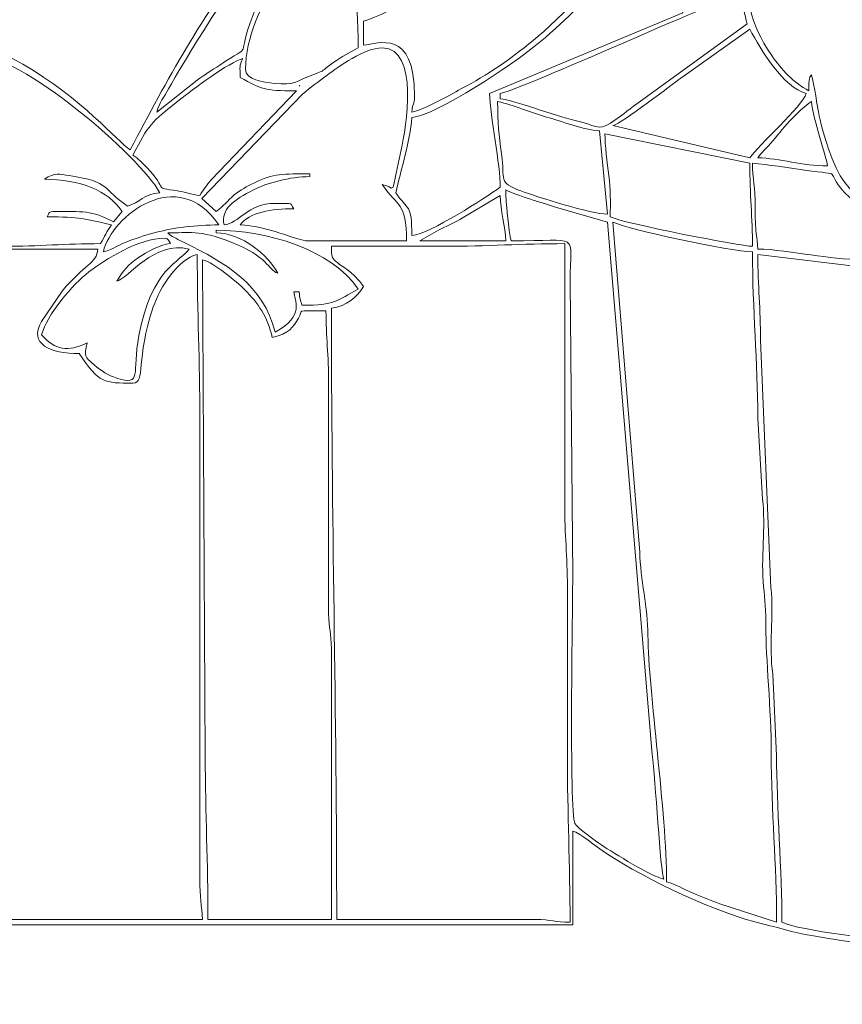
# Model space of a CAD drawing. Header units: millimetres. Extents: x -811 to 1340, y -192 to 870.
# Tile 589 of 656: x 681 to 692, y 279 to 293. Entities that reach past the tile are written whole.
import ezdxf

# ---------------------------------------------------------------- set-up
doc = ezdxf.new("R2010")
doc.units = ezdxf.units.MM
doc.header["$MEASUREMENT"] = 0
doc.layers.add('layer 1', color=7, linetype='Continuous')

msp = doc.modelspace()

# ---------------------------------------------------------------- linework, layer by layer
at = {"layer": 'layer 1', "color": 250, "lineweight": 9}
msp.add_open_spline([(728.8618, 280.1878), (728.8618, 280.1878), (728.8618, 265.0378), (728.8618, 265.0378), (728.8618, 265.0378), (728.8618, 265.0378), (708.8618, 265.0378), (708.8618, 265.0378), (708.8618, 265.0378), (708.8618, 265.0378), (708.8618, 268.0378), (708.8618, 268.0378), (708.8618, 268.0378), (708.8618, 268.0378), (688.8618, 268.0378), (688.8618, 268.0378), (688.8618, 268.0378), (688.8618, 268.0378), (688.8618, 265.0378), (688.8618, 265.0378), (688.8618, 265.0378), (688.8618, 265.0378), (668.8618, 265.0378), (668.8618, 265.0378), (668.8618, 265.0378), (668.8618, 265.0378), (668.8618, 280.1878), (668.8618, 280.1878), (668.8618, 280.1878), (668.8618, 280.1878), (671.8618, 280.1878), (671.8618, 280.1878), (671.8618, 280.1878), (671.8618, 280.1878), (671.8618, 299.8878), (671.8618, 299.8878), (671.8618, 299.8878), (671.8618, 299.8878), (668.8618, 299.8878), (668.8618, 299.8878), (668.8618, 299.8878), (668.8618, 299.8878), (668.8618, 315.0378), (668.8618, 315.0378), (668.8618, 315.0378), (668.8618, 315.0378), (688.8617, 315.0378), (688.8617, 315.0378), (688.8617, 315.0378), (688.8617, 309.5159), (693.3399, 305.0378), (698.8617, 305.0378), (698.8617, 305.0378), (704.3835, 305.0378), (708.8617, 309.5159), (708.8617, 315.0378), (708.8617, 315.0378), (708.8617, 315.0378), (728.8618, 315.0378), (728.8618, 315.0378), (728.8618, 315.0378), (728.8618, 315.0378), (728.8618, 299.8878), (728.8618, 299.8878), (728.8618, 299.8878), (728.8618, 299.8878), (725.8618, 299.8878), (725.8618, 299.8878), (725.8618, 299.8878), (725.8618, 299.8878), (725.8618, 280.1878), (725.8618, 280.1878), (725.8618, 280.1878), (725.8618, 280.1878), (728.8618, 280.1878), (728.8618, 280.1878)], degree=3, knots=[0, 0, 0, 0, 0.05, 0.05, 0.05, 0.05, 0.1, 0.1, 0.1, 0.1, 0.15, 0.15, 0.15, 0.15, 0.2, 0.2, 0.2, 0.2, 0.25, 0.25, 0.25, 0.25, 0.3, 0.3, 0.3, 0.3, 0.35, 0.35, 0.35, 0.35, 0.4, 0.4, 0.4, 0.4, 0.45, 0.45, 0.45, 0.45, 0.5, 0.5, 0.5, 0.5, 0.55, 0.55, 0.55, 0.55, 0.6, 0.6, 0.6, 0.6, 0.65, 0.65, 0.65, 0.65, 0.7, 0.7, 0.7, 0.7, 0.75, 0.75, 0.75, 0.75, 0.8, 0.8, 0.8, 0.8, 0.85, 0.85, 0.85, 0.85, 0.9, 0.9, 0.9, 0.9, 1, 1, 1, 1], dxfattribs=at)
at = {"layer": 'layer 1', "color": 114, "lineweight": 9}
for points, knots in [([(692.5488, 300.0252), (692.2773, 300.0252), (692.071, 300.043), (691.862, 299.9626), (691.862, 299.9626), (691.6519, 299.8817), (691.5203, 299.7325), (691.6495, 299.4631), (691.6495, 299.4631), (691.1249, 299.4631), (690.5998, 299.4657), (690.0753, 299.4627), (690.0753, 299.4627), (689.117, 299.4572), (689.2514, 299.7672), (689.2514, 298.7887), (689.2514, 298.7887), (688.873, 298.8768), (689.0976, 298.9011), (688.502, 298.9011), (688.502, 298.9011), (688.0409, 299.5896), (687.3746, 299.6129), (686.7034, 299.1634), (686.7034, 299.1634), (686.6578, 299.2029), (686.6897, 299.1823), (686.6161, 299.226), (686.6161, 299.226), (685.9288, 299.6342), (684.9417, 299.6617), (684.4614, 298.8197), (684.4614, 298.8197), (684.2931, 298.5246), (684.4775, 298.6084), (684.1736, 298.5834), (684.1736, 298.5834), (683.4458, 298.5235), (683.0063, 298.2119), (682.8438, 297.5146), (682.8438, 297.5146), (682.9569, 297.439), (683.1754, 297.2464), (683.2935, 297.2149), (683.2935, 297.2149), (683.2484, 297.0212), (683.1618, 297.0267), (683.0819, 296.827), (683.0819, 296.827), (683.0099, 296.6475), (683.0312, 296.5072), (683.0312, 296.2781), (683.0312, 296.2781), (683.4243, 296.1866), (684.9104, 295.5367), (685.242, 295.0415), (685.242, 295.0415), (685.0578, 294.9924), (685.1734, 294.962), (684.8688, 294.9651), (684.8688, 294.9651), (684.5703, 294.9681), (683.5072, 294.8399), (683.2629, 294.7723), (683.2629, 294.7723), (682.9999, 294.6997), (682.3567, 294.5649), (682.3567, 294.2547), (682.3567, 294.2547), (682.3567, 294.0525), (682.4832, 293.9204), (682.6565, 293.88), (682.6565, 293.88), (682.6565, 293.4232), (682.6885, 293.2546), (682.9937, 293.0931), (682.9937, 293.0931), (683.2567, 293.2692), (684.3394, 294.2212), (684.605, 294.2922), (684.605, 294.2922), (684.509, 294.1488), (684.3723, 294.0607), (684.2622, 293.923), (684.2622, 293.923), (684.145, 293.7767), (684.0417, 293.6561), (683.9253, 293.5104), (683.9253, 293.5104), (683.1988, 292.6007), (682.7361, 291.7327), (682.2068, 290.7324), (682.2068, 290.7324), (682.0268, 290.853), (681.5388, 291.445), (680.7066, 291.93), (680.7066, 291.93), (680.1865, 292.2331), (679.3966, 292.3453), (679.3966, 291.5193), (679.3966, 291.5193), (679.3966, 291.2299), (679.3978, 290.7017), (679.5089, 290.4701), (679.5089, 290.4701), (679.1552, 290.2333), (678.8585, 289.9235), (678.9843, 289.3835), (678.9843, 289.3835), (678.9843, 289.3835), (677.2982, 289.3835), (677.2982, 289.3835), (677.2982, 289.3835), (677.2982, 289.3835), (677.2607, 279.9033), (677.2607, 279.9033), (677.2607, 279.9033), (677.2607, 279.9033), (688.3895, 279.9033), (688.3895, 279.9033), (688.3895, 279.9033), (688.3895, 279.9033), (688.3895, 281.2148), (688.3895, 281.2148), (688.3895, 281.2148), (688.4981, 281.1858), (688.7019, 281.0031), (688.8611, 280.8995), (688.8611, 280.8995), (689.4325, 280.5277), (690.3973, 280.0667), (691.0596, 279.9129), (691.0596, 279.9129), (691.3057, 279.8557), (691.4781, 279.7936), (691.7241, 279.753), (691.7241, 279.753), (693.0986, 279.5262), (692.9463, 279.6122), (694.1601, 279.641), (694.1601, 279.641), (694.1601, 279.641), (695.1255, 279.7997), (695.1255, 279.7997), (695.1255, 279.7997), (695.2171, 279.8213), (695.3004, 279.8588), (695.4131, 279.8868), (695.4131, 279.8868), (696.3381, 280.1166), (697.1979, 280.5772), (697.9821, 281.1024), (697.9821, 281.1024), (697.9821, 281.2906), (697.9863, 281.2967), (698.0196, 281.4396), (698.0196, 281.4396), (698.0196, 281.4396), (699.7807, 281.4396), (699.7807, 281.4396), (699.7807, 281.4396), (699.7807, 281.4396), (700.2361, 283.0826), (700.2361, 283.0826), (700.2361, 283.0826), (700.348, 283.3263), (700.6436, 283.4847), (700.3056, 284.1004), (700.3056, 284.1004), (700.3056, 284.1004), (699.6664, 285.2223), (699.6664, 285.2223), (699.6664, 285.2223), (699.4028, 285.6818), (699.481, 285.4821), (699.4809, 286.1984), (699.4809, 286.1984), (699.4809, 286.6375), (699.5187, 286.9339), (699.5184, 287.36), (699.5184, 287.36), (699.5175, 288.9571), (699.5559, 290.4392), (699.5559, 292.0439), (699.5559, 292.0439), (699.5559, 293.5787), (699.6308, 295.1167), (699.6308, 296.6528), (699.6308, 296.6528), (699.6308, 297.0067), (699.6046, 297.4721), (699.6328, 297.8124), (699.6328, 297.8124), (699.6482, 297.9985), (699.6666, 298.1383), (699.6696, 298.3777), (699.6696, 298.3777), (699.6752, 298.8133), (699.7427, 298.6737), (698.9713, 298.8411), (698.9713, 298.8411), (698.7139, 298.897), (697.5875, 299.0635), (697.4575, 299.1259), (697.4575, 299.1259), (697.5306, 299.2256), (697.521, 299.1726), (697.6019, 299.2813), (697.6019, 299.2813), (697.9466, 299.7444), (697.2393, 299.8922), (697.1106, 299.9406), (697.1106, 299.9406), (697.1106, 299.9406), (697.0342, 299.9766), (697.0342, 299.9766), (697.0342, 299.9766), (696.9941, 300.0059), (696.9284, 300.1353), (696.7751, 300.2796), (696.7751, 300.2796), (696.3392, 300.6902), (695.6706, 300.2198), (695.3497, 299.9223), (695.3497, 299.9223), (695.3497, 299.9223), (694.9764, 299.546), (694.9764, 299.546), (694.9764, 299.546), (694.7411, 299.2975), (694.8049, 299.4257), (694.4224, 299.4257), (694.4224, 299.4257), (694.3536, 299.6833), (693.7256, 300.4748), (693.1858, 300.4748), (693.1858, 300.4748), (692.9188, 300.4748), (692.6028, 300.2274), (692.5488, 300.0252)], [0, 0, 0, 0, 0.0163934, 0.0163934, 0.0163934, 0.0163934, 0.0327869, 0.0327869, 0.0327869, 0.0327869, 0.0491803, 0.0491803, 0.0491803, 0.0491803, 0.0655738, 0.0655738, 0.0655738, 0.0655738, 0.0819672, 0.0819672, 0.0819672, 0.0819672, 0.0983607, 0.0983607, 0.0983607, 0.0983607, 0.1147541, 0.1147541, 0.1147541, 0.1147541, 0.1311475, 0.1311475, 0.1311475, 0.1311475, 0.147541, 0.147541, 0.147541, 0.147541, 0.1639344, 0.1639344, 0.1639344, 0.1639344, 0.1803279, 0.1803279, 0.1803279, 0.1803279, 0.1967213, 0.1967213, 0.1967213, 0.1967213, 0.2131148, 0.2131148, 0.2131148, 0.2131148, 0.2295082, 0.2295082, 0.2295082, 0.2295082, 0.2459016, 0.2459016, 0.2459016, 0.2459016, 0.2622951, 0.2622951, 0.2622951, 0.2622951, 0.2786885, 0.2786885, 0.2786885, 0.2786885, 0.295082, 0.295082, 0.295082, 0.295082, 0.3114754, 0.3114754, 0.3114754, 0.3114754, 0.3278689, 0.3278689, 0.3278689, 0.3278689, 0.3442623, 0.3442623, 0.3442623, 0.3442623, 0.3606557, 0.3606557, 0.3606557, 0.3606557, 0.3770492, 0.3770492, 0.3770492, 0.3770492, 0.3934426, 0.3934426, 0.3934426, 0.3934426, 0.4098361, 0.4098361, 0.4098361, 0.4098361, 0.4262295, 0.4262295, 0.4262295, 0.4262295, 0.442623, 0.442623, 0.442623, 0.442623, 0.4590164, 0.4590164, 0.4590164, 0.4590164, 0.4754098, 0.4754098, 0.4754098, 0.4754098, 0.4918033, 0.4918033, 0.4918033, 0.4918033, 0.5081967, 0.5081967, 0.5081967, 0.5081967, 0.5245902, 0.5245902, 0.5245902, 0.5245902, 0.5409836, 0.5409836, 0.5409836, 0.5409836, 0.557377, 0.557377, 0.557377, 0.557377, 0.5737705, 0.5737705, 0.5737705, 0.5737705, 0.5901639, 0.5901639, 0.5901639, 0.5901639, 0.6065574, 0.6065574, 0.6065574, 0.6065574, 0.6229508, 0.6229508, 0.6229508, 0.6229508, 0.6393443, 0.6393443, 0.6393443, 0.6393443, 0.6557377, 0.6557377, 0.6557377, 0.6557377, 0.6721311, 0.6721311, 0.6721311, 0.6721311, 0.6885246, 0.6885246, 0.6885246, 0.6885246, 0.704918, 0.704918, 0.704918, 0.704918, 0.7213115, 0.7213115, 0.7213115, 0.7213115, 0.7377049, 0.7377049, 0.7377049, 0.7377049, 0.7540984, 0.7540984, 0.7540984, 0.7540984, 0.7704918, 0.7704918, 0.7704918, 0.7704918, 0.7868852, 0.7868852, 0.7868852, 0.7868852, 0.8032787, 0.8032787, 0.8032787, 0.8032787, 0.8196721, 0.8196721, 0.8196721, 0.8196721, 0.8360656, 0.8360656, 0.8360656, 0.8360656, 0.852459, 0.852459, 0.852459, 0.852459, 0.8688525, 0.8688525, 0.8688525, 0.8688525, 0.8852459, 0.8852459, 0.8852459, 0.8852459, 0.9016393, 0.9016393, 0.9016393, 0.9016393, 0.9180328, 0.9180328, 0.9180328, 0.9180328, 0.9344262, 0.9344262, 0.9344262, 0.9344262, 0.9508197, 0.9508197, 0.9508197, 0.9508197, 0.9672131, 0.9672131, 0.9672131, 0.9672131, 1, 1, 1, 1]), ([(686.1413, 291.257), (686.1541, 291.411), (686.1787, 291.3407), (686.1787, 291.4818), (686.1787, 291.4818), (686.1787, 292.4398), (685.6748, 292.2111), (685.4668, 292.1938), (685.4668, 292.1938), (685.4668, 292.1938), (685.4668, 292.531), (685.4668, 292.531), (685.4668, 292.531), (685.8295, 292.6155), (686.6382, 293.175), (686.94, 293.4185), (686.94, 293.4185), (687.2379, 293.6589), (687.9413, 294.3084), (687.9774, 294.7418), (687.9774, 294.7418), (688.2239, 294.6114), (689.0266, 293.8175), (689.0266, 293.7676), (689.0266, 293.7676), (689.0266, 293.3434), (688.171, 292.5336), (687.8361, 292.2601), (687.8361, 292.2601), (687.4864, 291.9744), (687.2213, 291.7917), (686.8282, 291.5818), (686.8282, 291.5818), (686.6491, 291.4861), (686.3335, 291.3017), (686.1413, 291.257)], [0, 0, 0, 0, 0.1, 0.1, 0.1, 0.1, 0.2, 0.2, 0.2, 0.2, 0.3, 0.3, 0.3, 0.3, 0.4, 0.4, 0.4, 0.4, 0.5, 0.5, 0.5, 0.5, 0.6, 0.6, 0.6, 0.6, 0.7, 0.7, 0.7, 0.7, 0.8, 0.8, 0.8, 0.8, 1, 1, 1, 1]), ([(685.0546, 293.5427), (685.091, 293.6989), (685.318, 294.4495), (685.5043, 294.517), (685.5043, 294.517), (685.5572, 294.3888), (685.4295, 294.2732), (685.3973, 293.9495), (685.3973, 293.9495), (685.3007, 292.9772), (685.3919, 292.9818), (685.3919, 292.1563), (685.3919, 292.1563), (685.2531, 292.0829), (685.1738, 292.0417), (685.0394, 291.9467), (685.0394, 291.9467), (684.8509, 291.8134), (684.9638, 291.8587), (684.7564, 291.78), (684.7564, 291.78), (684.5115, 291.687), (684.5054, 291.6289), (684.2243, 291.6606), (684.2243, 291.6606), (684.0647, 291.6786), (683.8181, 291.7048), (683.8181, 291.8565), (683.8181, 291.8565), (683.8181, 292.7189), (684.6989, 293.7922), (685.2187, 294.4653), (685.2187, 294.4653), (685.2954, 294.5646), (685.2736, 294.5603), (685.3919, 294.5919), (685.3919, 294.5919), (685.3801, 294.4501), (684.9954, 293.8529), (685.0257, 293.624), (685.0257, 293.624), (685.037, 293.5384), (685.025, 293.5895), (685.0546, 293.5427)], [0, 0, 0, 0, 0.0833333, 0.0833333, 0.0833333, 0.0833333, 0.1666667, 0.1666667, 0.1666667, 0.1666667, 0.25, 0.25, 0.25, 0.25, 0.3333333, 0.3333333, 0.3333333, 0.3333333, 0.4166667, 0.4166667, 0.4166667, 0.4166667, 0.5, 0.5, 0.5, 0.5, 0.5833333, 0.5833333, 0.5833333, 0.5833333, 0.6666667, 0.6666667, 0.6666667, 0.6666667, 0.75, 0.75, 0.75, 0.75, 0.8333333, 0.8333333, 0.8333333, 0.8333333, 1, 1, 1, 1]), ([(687.228, 291.5193), (687.2349, 291.2077), (687.3778, 290.5177), (687.3778, 290.2078), (687.3778, 290.2078), (687.1659, 290.0659), (686.4001, 289.5549), (686.1413, 289.5333), (686.1413, 289.5333), (686.1413, 289.9861), (686.0869, 289.8784), (685.9165, 290.1329), (685.9165, 290.1329), (685.988, 290.4398), (686.1127, 290.8389), (686.1413, 291.1821), (686.1413, 291.1821), (686.4893, 291.211), (687.5626, 291.9367), (687.8705, 292.1882), (687.8705, 292.1882), (688.2388, 292.4889), (688.5967, 292.8254), (688.8602, 293.222), (688.8602, 293.222), (689.0429, 293.497), (688.993, 293.4665), (689.1015, 293.6926), (689.1015, 293.6926), (689.1931, 293.6313), (689.4477, 293.3071), (689.5394, 293.1937), (689.5394, 293.1937), (689.6459, 293.0621), (689.8857, 292.794), (689.9258, 292.6434), (689.9258, 292.6434), (689.9258, 292.6434), (687.228, 291.5193), (687.228, 291.5193)], [0, 0, 0, 0, 0.0909091, 0.0909091, 0.0909091, 0.0909091, 0.1818182, 0.1818182, 0.1818182, 0.1818182, 0.2727273, 0.2727273, 0.2727273, 0.2727273, 0.3636364, 0.3636364, 0.3636364, 0.3636364, 0.4545455, 0.4545455, 0.4545455, 0.4545455, 0.5454545, 0.5454545, 0.5454545, 0.5454545, 0.6363636, 0.6363636, 0.6363636, 0.6363636, 0.7272727, 0.7272727, 0.7272727, 0.7272727, 0.8181818, 0.8181818, 0.8181818, 0.8181818, 1, 1, 1, 1]), ([(682.5816, 291.257), (682.615, 291.4007), (682.6749, 291.4615), (682.743, 291.5827), (682.743, 291.5827), (682.9192, 291.8964), (683.746, 293.285), (683.9724, 293.3884), (683.9724, 293.3884), (684.0405, 293.4195), (684.2997, 293.4865), (684.3802, 293.5053), (684.3802, 293.5053), (684.1864, 293.139), (684.0333, 292.9338), (683.8822, 292.5044), (683.8822, 292.5044), (683.69, 291.9586), (683.9385, 292.2388), (683.4581, 291.9167), (683.4581, 291.9167), (683.3421, 291.8389), (683.2475, 291.7799), (683.1437, 291.7065), (683.1437, 291.7065), (683.1437, 291.7065), (682.5816, 291.257), (682.5816, 291.257)], [0, 0, 0, 0, 0.125, 0.125, 0.125, 0.125, 0.25, 0.25, 0.25, 0.25, 0.375, 0.375, 0.375, 0.375, 0.5, 0.5, 0.5, 0.5, 0.625, 0.625, 0.625, 0.625, 0.75, 0.75, 0.75, 0.75, 1, 1, 1, 1]), ([(693.4481, 293.0931), (693.4481, 293.0931), (693.4481, 292.8682), (693.4481, 292.8682), (693.4481, 292.8682), (693.1326, 292.8682), (692.6353, 292.9762), (692.4739, 292.7559), (692.4739, 292.7559), (692.5699, 292.7639), (693.1636, 292.9091), (693.4048, 292.7875), (693.4048, 292.7875), (693.5106, 292.7341), (693.4893, 292.7135), (693.5231, 292.5685), (693.5231, 292.5685), (693.374, 292.5287), (692.959, 292.1903), (692.8861, 292.0813), (692.8861, 292.0813), (693.0639, 292.1288), (693.3595, 292.4246), (693.5605, 292.531), (693.5605, 292.531), (693.5605, 292.531), (693.628, 292.4486), (693.628, 292.4486), (693.628, 292.4486), (693.5887, 292.3268), (693.6389, 292.4322), (693.5147, 292.3146), (693.5147, 292.3146), (693.4437, 292.2473), (693.4318, 292.2398), (693.3839, 292.1456), (693.3839, 292.1456), (693.3161, 292.0126), (693.2961, 291.8581), (693.2607, 291.7066), (693.2607, 291.7066), (693.2607, 291.7066), (693.3357, 291.7066), (693.3357, 291.7066), (693.3357, 291.7066), (693.3452, 292.1321), (693.5193, 292.1516), (693.673, 292.3811), (693.673, 292.3811), (693.799, 292.2967), (693.7732, 292.2478), (693.9727, 292.2312), (693.9727, 292.2312), (693.9454, 291.9038), (693.604, 291.1957), (693.4556, 290.9497), (693.4556, 290.9497), (693.4556, 290.9497), (693.0899, 290.4162), (693.0899, 290.4162), (693.0899, 290.4162), (692.6462, 289.8412), (692.2281, 289.9448), (691.9625, 290.7456), (691.9625, 290.7456), (691.7708, 291.3234), (691.8302, 291.3278), (691.7244, 291.7816), (691.7244, 291.7816), (691.6962, 291.737), (691.7077, 291.7823), (691.6934, 291.7002), (691.6934, 291.7002), (691.6843, 291.6475), (691.687, 291.6098), (691.687, 291.5568), (691.687, 291.5568), (691.4773, 291.6677), (691.3024, 291.853), (691.169, 292.0505), (691.169, 292.0505), (690.5306, 292.9962), (690.8826, 293.5427), (692.0617, 293.5427), (692.0617, 293.5427), (692.0617, 293.5427), (693.3782, 293.3948), (693.3782, 293.3948), (693.3782, 293.3948), (693.6662, 293.3456), (693.4481, 293.3155), (693.4481, 293.0931)], [0, 0, 0, 0, 0.0416667, 0.0416667, 0.0416667, 0.0416667, 0.0833333, 0.0833333, 0.0833333, 0.0833333, 0.125, 0.125, 0.125, 0.125, 0.1666667, 0.1666667, 0.1666667, 0.1666667, 0.2083333, 0.2083333, 0.2083333, 0.2083333, 0.25, 0.25, 0.25, 0.25, 0.2916667, 0.2916667, 0.2916667, 0.2916667, 0.3333333, 0.3333333, 0.3333333, 0.3333333, 0.375, 0.375, 0.375, 0.375, 0.4166667, 0.4166667, 0.4166667, 0.4166667, 0.4583333, 0.4583333, 0.4583333, 0.4583333, 0.5, 0.5, 0.5, 0.5, 0.5416667, 0.5416667, 0.5416667, 0.5416667, 0.5833333, 0.5833333, 0.5833333, 0.5833333, 0.625, 0.625, 0.625, 0.625, 0.6666667, 0.6666667, 0.6666667, 0.6666667, 0.7083333, 0.7083333, 0.7083333, 0.7083333, 0.75, 0.75, 0.75, 0.75, 0.7916667, 0.7916667, 0.7916667, 0.7916667, 0.8333333, 0.8333333, 0.8333333, 0.8333333, 0.875, 0.875, 0.875, 0.875, 0.9166667, 0.9166667, 0.9166667, 0.9166667, 1, 1, 1, 1]), ([(687.3778, 291.4444), (687.3778, 291.4444), (687.3778, 291.5193), (687.3778, 291.5193), (687.3778, 291.5193), (687.7575, 291.6077), (690.3826, 292.8201), (690.7502, 292.9057), (690.7502, 292.9057), (690.7533, 292.7659), (690.7971, 292.614), (690.8252, 292.4935), (690.8252, 292.4935), (690.8252, 292.4935), (689.2835, 291.3748), (689.2835, 291.3748), (689.2835, 291.3748), (689.1595, 291.2817), (689.0438, 291.1864), (688.9152, 291.1029), (688.9152, 291.1029), (688.7436, 290.9916), (688.7045, 291.0781), (688.4237, 291.1413), (688.4237, 291.1413), (688.1289, 291.2076), (687.564, 291.4289), (687.3778, 291.4444)], [0, 0, 0, 0, 0.125, 0.125, 0.125, 0.125, 0.25, 0.25, 0.25, 0.25, 0.375, 0.375, 0.375, 0.375, 0.5, 0.5, 0.5, 0.5, 0.625, 0.625, 0.625, 0.625, 0.75, 0.75, 0.75, 0.75, 1, 1, 1, 1]), ([(690.8626, 290.62), (690.8626, 290.62), (688.9516, 291.0696), (688.9516, 291.0696), (688.9516, 291.0696), (689.0766, 291.103), (689.782, 291.6468), (689.8987, 291.7338), (689.8987, 291.7338), (689.8987, 291.7338), (690.8626, 292.4186), (690.8626, 292.4186), (690.8626, 292.4186), (691.0166, 292.1275), (691.3347, 291.6033), (691.6495, 291.5193), (691.6495, 291.5193), (691.6028, 291.3442), (690.977, 290.7907), (690.8626, 290.62)], [0, 0, 0, 0, 0.1666667, 0.1666667, 0.1666667, 0.1666667, 0.3333333, 0.3333333, 0.3333333, 0.3333333, 0.5, 0.5, 0.5, 0.5, 0.6666667, 0.6666667, 0.6666667, 0.6666667, 1, 1, 1, 1]), ([(679.4715, 291.1071), (679.4715, 291.5342), (679.4087, 292.0813), (679.9961, 292.0813), (679.9961, 292.0813), (680.6856, 292.0813), (682.3583, 290.6257), (682.619, 290.1329), (682.619, 290.1329), (682.4014, 290.1147), (682.3397, 289.991), (682.1694, 289.9455), (682.1694, 289.9455), (681.8101, 290.1861), (681.9511, 290.2824), (681.3556, 290.3711), (681.3556, 290.3711), (681.2177, 290.3917), (681.1581, 290.4246), (681.0078, 290.3202), (681.0078, 290.3202), (681.5053, 290.3202), (681.8979, 290.1641), (682.0944, 289.8706), (682.0944, 289.8706), (682.0944, 289.8706), (681.9756, 289.7265), (681.9756, 289.7265), (681.9756, 289.7265), (681.6631, 289.8877), (681.5344, 289.8706), (681.1577, 289.8706), (681.1577, 289.8706), (681.0522, 289.8706), (681.0883, 289.8544), (681.0452, 289.7957), (681.0452, 289.7957), (681.4985, 289.7957), (681.5935, 289.765), (681.9446, 289.6832), (681.9446, 289.6832), (681.8788, 289.5851), (681.8512, 289.5279), (681.7947, 289.4209), (681.7947, 289.4209), (681.2944, 289.4209), (680.932, 289.3834), (680.4457, 289.3835), (680.4457, 289.3835), (679.9836, 289.3835), (679.5214, 289.3835), (679.0593, 289.3835), (679.0593, 289.3835), (679.037, 289.6513), (678.9874, 289.7549), (679.2155, 290.0891), (679.2155, 290.0891), (679.4267, 290.3985), (679.5849, 290.393), (679.6963, 290.5451), (679.6963, 290.5451), (679.6963, 290.5451), (679.5647, 290.5442), (679.5647, 290.5442), (679.5647, 290.5442), (679.5621, 290.5442), (679.5519, 290.5425), (679.5464, 290.5451), (679.5464, 290.5451), (679.5049, 290.7234), (679.4715, 290.8846), (679.4715, 291.1071)], [0, 0, 0, 0, 0.0526316, 0.0526316, 0.0526316, 0.0526316, 0.1052632, 0.1052632, 0.1052632, 0.1052632, 0.1578947, 0.1578947, 0.1578947, 0.1578947, 0.2105263, 0.2105263, 0.2105263, 0.2105263, 0.2631579, 0.2631579, 0.2631579, 0.2631579, 0.3157895, 0.3157895, 0.3157895, 0.3157895, 0.3684211, 0.3684211, 0.3684211, 0.3684211, 0.4210526, 0.4210526, 0.4210526, 0.4210526, 0.4736842, 0.4736842, 0.4736842, 0.4736842, 0.5263158, 0.5263158, 0.5263158, 0.5263158, 0.5789474, 0.5789474, 0.5789474, 0.5789474, 0.6315789, 0.6315789, 0.6315789, 0.6315789, 0.6842105, 0.6842105, 0.6842105, 0.6842105, 0.7368421, 0.7368421, 0.7368421, 0.7368421, 0.7894737, 0.7894737, 0.7894737, 0.7894737, 0.8421053, 0.8421053, 0.8421053, 0.8421053, 0.8947368, 0.8947368, 0.8947368, 0.8947368, 1, 1, 1, 1]), ([(685.879, 290.2078), (685.812, 290.1782), (685.9262, 290.1927), (685.7291, 290.2453), (685.7291, 290.2453), (685.9442, 289.9241), (686.0664, 290.0151), (686.0664, 289.4584), (686.0664, 289.4584), (686.0664, 289.4584), (684.6799, 289.4584), (684.6799, 289.4584), (684.6799, 289.4584), (684.575, 289.4584), (684.0831, 289.6756), (683.7432, 289.6832), (683.7432, 289.6832), (683.8712, 289.858), (684.1815, 289.908), (684.4926, 289.908), (684.4926, 289.908), (684.4334, 289.9932), (684.5184, 289.983), (684.2303, 289.983), (684.2303, 289.983), (683.8457, 289.983), (683.726, 289.7005), (683.5183, 289.6832), (683.5183, 289.6832), (683.4665, 289.9058), (683.6608, 290.0336), (683.9293, 290.1716), (683.9293, 290.1716), (684.1126, 290.2658), (684.4368, 290.3577), (684.7174, 290.3577), (684.7174, 290.3577), (684.7174, 290.3577), (684.7174, 290.3952), (684.7174, 290.3952), (684.7174, 290.3952), (684.3516, 290.3952), (684.1996, 290.4028), (683.9417, 290.2716), (683.9417, 290.2716), (683.8345, 290.2171), (683.7486, 290.1717), (683.6617, 290.1019), (683.6617, 290.1019), (683.5591, 290.0193), (683.5155, 289.944), (683.4059, 289.8706), (683.4059, 289.8706), (683.4059, 289.8706), (683.21, 290.0494), (683.21, 290.0494), (683.21, 290.0494), (683.21, 290.0494), (684.616, 291.5083), (684.616, 291.5083), (684.616, 291.5083), (684.7305, 291.6045), (684.8325, 291.6822), (684.9524, 291.7714), (684.9524, 291.7714), (685.1167, 291.8935), (685.4815, 292.1563), (685.7291, 292.1563), (685.7291, 292.1563), (686.2491, 292.1563), (686.0623, 291.03), (685.9918, 290.732), (685.9918, 290.732), (685.9516, 290.5625), (685.9185, 290.3774), (685.879, 290.2078)], [0, 0, 0, 0, 0.05, 0.05, 0.05, 0.05, 0.1, 0.1, 0.1, 0.1, 0.15, 0.15, 0.15, 0.15, 0.2, 0.2, 0.2, 0.2, 0.25, 0.25, 0.25, 0.25, 0.3, 0.3, 0.3, 0.3, 0.35, 0.35, 0.35, 0.35, 0.4, 0.4, 0.4, 0.4, 0.45, 0.45, 0.45, 0.45, 0.5, 0.5, 0.5, 0.5, 0.55, 0.55, 0.55, 0.55, 0.6, 0.6, 0.6, 0.6, 0.65, 0.65, 0.65, 0.65, 0.7, 0.7, 0.7, 0.7, 0.75, 0.75, 0.75, 0.75, 0.8, 0.8, 0.8, 0.8, 0.85, 0.85, 0.85, 0.85, 0.9, 0.9, 0.9, 0.9, 1, 1, 1, 1]), ([(683.7432, 291.7441), (684.0572, 291.578), (684.0565, 291.5568), (684.5301, 291.5568), (684.5301, 291.5568), (684.5301, 291.5568), (683.3397, 290.3114), (683.3397, 290.3114), (683.3397, 290.3114), (683.2674, 290.2347), (683.2359, 290.1772), (683.1811, 290.0954), (683.1811, 290.0954), (683.0649, 290.1051), (682.9634, 290.1437), (682.8692, 290.1582), (682.8692, 290.1582), (682.5031, 290.2147), (682.7604, 290.1464), (682.442, 290.4804), (682.442, 290.4804), (682.3721, 290.5537), (682.322, 290.6054), (682.2443, 290.6575), (682.2443, 290.6575), (682.4747, 291.0928), (682.4779, 291.0969), (682.8971, 291.4285), (682.8971, 291.4285), (683.0637, 291.5603), (683.5948, 291.9631), (683.7806, 292.0064), (683.7806, 292.0064), (683.7274, 291.8955), (683.7432, 291.9018), (683.7432, 291.7441)], [0, 0, 0, 0, 0.1, 0.1, 0.1, 0.1, 0.2, 0.2, 0.2, 0.2, 0.3, 0.3, 0.3, 0.3, 0.4, 0.4, 0.4, 0.4, 0.5, 0.5, 0.5, 0.5, 0.6, 0.6, 0.6, 0.6, 0.7, 0.7, 0.7, 0.7, 0.8, 0.8, 0.8, 0.8, 1, 1, 1, 1]), ([(684.5675, 291.6317), (684.5675, 291.6317), (684.5787, 291.6206), (684.5787, 291.6206), (684.5787, 291.6206), (684.578, 291.6213), (684.5638, 291.628), (684.5675, 291.6317)], [0, 0, 0, 0, 0.3333333, 0.3333333, 0.3333333, 0.3333333, 1, 1, 1, 1]), ([(687.3404, 291.4069), (687.5691, 291.3536), (687.8042, 291.2504), (688.0228, 291.19), (688.0228, 291.19), (688.2471, 291.128), (688.5323, 291.014), (688.7642, 290.9947), (688.7642, 290.9947), (688.7642, 290.9947), (688.8767, 289.8331), (688.8767, 289.8331), (688.8767, 289.8331), (688.6505, 289.8331), (687.8879, 290.0749), (687.6649, 290.1576), (687.6649, 290.1576), (687.3406, 290.2781), (687.4455, 290.2999), (687.3943, 290.6739), (687.3943, 290.6739), (687.3563, 290.951), (687.3404, 291.1008), (687.3404, 291.4069)], [0, 0, 0, 0, 0.1428571, 0.1428571, 0.1428571, 0.1428571, 0.2857143, 0.2857143, 0.2857143, 0.2857143, 0.4285714, 0.4285714, 0.4285714, 0.4285714, 0.5714286, 0.5714286, 0.5714286, 0.5714286, 0.7142857, 0.7142857, 0.7142857, 0.7142857, 1, 1, 1, 1]), ([(691.7244, 291.4069), (691.746, 291.1483), (691.9399, 290.6205), (691.9493, 290.5076), (691.9493, 290.5076), (691.5971, 290.5076), (691.2824, 290.6131), (690.9751, 290.62), (690.9751, 290.62), (691.0373, 290.7129), (691.0776, 290.7315), (691.1512, 290.8186), (691.1512, 290.8186), (691.3201, 291.0183), (691.5051, 291.26), (691.7244, 291.4069)], [0, 0, 0, 0, 0.2, 0.2, 0.2, 0.2, 0.4, 0.4, 0.4, 0.4, 0.6, 0.6, 0.6, 0.6, 1, 1, 1, 1]), ([(688.8392, 290.9573), (688.8392, 290.9573), (690.8626, 290.5451), (690.8626, 290.5451), (690.8626, 290.5451), (690.8626, 290.1142), (690.9001, 289.7704), (690.9001, 289.3835), (690.9001, 289.3835), (690.7321, 289.3872), (689.1115, 289.7009), (688.9141, 289.7957), (688.9141, 289.7957), (688.9141, 290.0037), (688.9208, 290.1798), (688.8927, 290.3738), (688.8927, 290.3738), (688.8682, 290.5435), (688.8392, 290.8017), (688.8392, 290.9573)], [0, 0, 0, 0, 0.1666667, 0.1666667, 0.1666667, 0.1666667, 0.3333333, 0.3333333, 0.3333333, 0.3333333, 0.5, 0.5, 0.5, 0.5, 0.6666667, 0.6666667, 0.6666667, 0.6666667, 1, 1, 1, 1]), ([(681.8321, 289.3085), (681.9485, 289.8078), (682.8735, 290.5342), (683.4434, 289.6832), (683.4434, 289.6832), (683.1225, 289.6832), (682.8155, 289.642), (682.5734, 289.579), (682.5734, 289.579), (682.4316, 289.5421), (682.3176, 289.5055), (682.2016, 289.4636), (682.2016, 289.4636), (682.0534, 289.4101), (681.9781, 289.3425), (681.8321, 289.3085)], [0, 0, 0, 0, 0.2, 0.2, 0.2, 0.2, 0.4, 0.4, 0.4, 0.4, 0.6, 0.6, 0.6, 0.6, 1, 1, 1, 1]), ([(690.9001, 290.5451), (691.1233, 290.5265), (691.3903, 290.48), (691.6275, 290.4481), (691.6275, 290.4481), (692.2158, 290.3691), (691.8877, 290.464), (692.1815, 290.1402), (692.1815, 290.1402), (692.662, 289.6108), (692.9929, 290.3354), (693.2607, 290.3577), (693.2607, 290.3577), (693.2607, 289.5568), (693.2768, 289.6361), (692.794, 289.4755), (692.794, 289.4755), (692.6727, 289.4351), (692.5506, 289.4101), (692.4364, 289.3835), (692.4364, 289.3835), (692.4563, 289.298), (692.4655, 289.2973), (692.4739, 289.1961), (692.4739, 289.1961), (692.1664, 289.1961), (691.9695, 289.2333), (691.7176, 289.2642), (691.7176, 289.2642), (691.4943, 289.2916), (691.182, 289.346), (690.9751, 289.346), (690.9751, 289.346), (690.971, 289.5294), (690.9347, 289.5265), (690.9378, 289.9457), (690.9378, 289.9457), (690.9397, 290.2074), (690.9001, 290.3231), (690.9001, 290.5451)], [0, 0, 0, 0, 0.0909091, 0.0909091, 0.0909091, 0.0909091, 0.1818182, 0.1818182, 0.1818182, 0.1818182, 0.2727273, 0.2727273, 0.2727273, 0.2727273, 0.3636364, 0.3636364, 0.3636364, 0.3636364, 0.4545455, 0.4545455, 0.4545455, 0.4545455, 0.5454545, 0.5454545, 0.5454545, 0.5454545, 0.6363636, 0.6363636, 0.6363636, 0.6363636, 0.7272727, 0.7272727, 0.7272727, 0.7272727, 0.8181818, 0.8181818, 0.8181818, 0.8181818, 1, 1, 1, 1]), ([(687.4528, 290.1704), (687.6313, 290.0847), (687.9341, 290.0031), (688.1502, 289.931), (688.1502, 289.931), (688.1502, 289.931), (688.8767, 289.7207), (688.8767, 289.7207), (688.8767, 289.7207), (688.8767, 289.7207), (689.4976, 282.2854), (689.4976, 282.2854), (689.4976, 282.2854), (689.5466, 281.9464), (689.6109, 280.6501), (689.6636, 280.5403), (689.6636, 280.5403), (689.489, 280.581), (688.9621, 280.9061), (688.7937, 281.0194), (688.7937, 281.0194), (688.7136, 281.0734), (688.4558, 281.2519), (688.4197, 281.3199), (688.4197, 281.3199), (688.3374, 281.4752), (688.3895, 284.4416), (688.3895, 284.7745), (688.3895, 284.7745), (688.3895, 284.7745), (688.3521, 288.8963), (688.3521, 288.8963), (688.3521, 288.8963), (688.3526, 289.5956), (688.521, 289.4584), (687.5277, 289.4584), (687.5277, 289.4584), (687.4982, 289.5852), (687.4528, 290.0249), (687.4528, 290.1704)], [0, 0, 0, 0, 0.0909091, 0.0909091, 0.0909091, 0.0909091, 0.1818182, 0.1818182, 0.1818182, 0.1818182, 0.2727273, 0.2727273, 0.2727273, 0.2727273, 0.3636364, 0.3636364, 0.3636364, 0.3636364, 0.4545455, 0.4545455, 0.4545455, 0.4545455, 0.5454545, 0.5454545, 0.5454545, 0.5454545, 0.6363636, 0.6363636, 0.6363636, 0.6363636, 0.7272727, 0.7272727, 0.7272727, 0.7272727, 0.8181818, 0.8181818, 0.8181818, 0.8181818, 1, 1, 1, 1]), ([(687.3778, 290.0954), (687.3778, 289.8859), (687.4484, 289.6579), (687.4528, 289.4584), (687.4528, 289.4584), (687.4528, 289.4584), (686.2537, 289.4584), (686.2537, 289.4584), (686.2537, 289.4584), (686.2537, 289.4584), (686.5159, 289.6084), (686.5159, 289.6084), (686.5159, 289.6084), (686.6137, 289.6566), (686.7197, 289.7053), (686.8142, 289.7598), (686.8142, 289.7598), (686.8142, 289.7598), (687.3778, 290.0954), (687.3778, 290.0954)], [0, 0, 0, 0, 0.1666667, 0.1666667, 0.1666667, 0.1666667, 0.3333333, 0.3333333, 0.3333333, 0.3333333, 0.5, 0.5, 0.5, 0.5, 0.6666667, 0.6666667, 0.6666667, 0.6666667, 1, 1, 1, 1]), ([(688.9516, 289.7207), (689.1529, 289.6241), (690.5901, 289.3085), (690.9001, 289.3085), (690.9001, 289.3085), (690.9001, 288.4988), (690.9729, 287.772), (690.9738, 286.984), (690.9738, 286.984), (690.9738, 286.984), (691.0397, 285.851), (691.0397, 285.851), (691.0397, 285.851), (691.0906, 285.4802), (691.0133, 285.0057), (691.0555, 284.6301), (691.0555, 284.6301), (691.0762, 284.4457), (691.0887, 284.3015), (691.0872, 284.0624), (691.0872, 284.0624), (691.0847, 283.6644), (691.1626, 282.8855), (691.1624, 282.3014), (691.1624, 282.3014), (691.1622, 281.4875), (691.2373, 280.7548), (691.2373, 279.9408), (691.2373, 279.9408), (691.2373, 279.9408), (690.4446, 280.1972), (690.4446, 280.1972), (690.4446, 280.1972), (690.3125, 280.2503), (690.1889, 280.2996), (690.0699, 280.3472), (690.0699, 280.3472), (689.9312, 280.4027), (689.8367, 280.4712), (689.701, 280.5028), (689.701, 280.5028), (689.701, 281.4691), (689.4455, 283.1707), (689.44, 283.9514), (689.44, 283.9514), (689.4374, 284.3227), (689.3343, 284.7439), (689.3253, 285.1108), (689.3253, 285.1108), (689.3253, 285.1108), (688.9516, 289.7207), (688.9516, 289.7207)], [0, 0, 0, 0, 0.0714286, 0.0714286, 0.0714286, 0.0714286, 0.1428571, 0.1428571, 0.1428571, 0.1428571, 0.2142857, 0.2142857, 0.2142857, 0.2142857, 0.2857143, 0.2857143, 0.2857143, 0.2857143, 0.3571429, 0.3571429, 0.3571429, 0.3571429, 0.4285714, 0.4285714, 0.4285714, 0.4285714, 0.5, 0.5, 0.5, 0.5, 0.5714286, 0.5714286, 0.5714286, 0.5714286, 0.6428571, 0.6428571, 0.6428571, 0.6428571, 0.7142857, 0.7142857, 0.7142857, 0.7142857, 0.7857143, 0.7857143, 0.7857143, 0.7857143, 0.8571429, 0.8571429, 0.8571429, 0.8571429, 1, 1, 1, 1]), ([(683.4059, 289.6083), (684.1124, 289.6083), (685.0178, 289.3425), (685.3919, 288.7839), (685.3919, 288.7839), (685.093, 288.6258), (685.0741, 288.5591), (684.605, 288.5591), (684.605, 288.5591), (684.5851, 288.6445), (684.5759, 288.6453), (684.5675, 288.7464), (684.5675, 288.7464), (684.5675, 288.7464), (684.4926, 288.7464), (684.4926, 288.7464), (684.4926, 288.7464), (684.5019, 288.6339), (684.653, 288.408), (684.2303, 288.1844), (684.2303, 288.1844), (684.0772, 288.8414), (683.5303, 289.1574), (682.9685, 289.4332), (682.9685, 289.4332), (682.9185, 289.4578), (682.8822, 289.4734), (682.8432, 289.4952), (682.8432, 289.4952), (682.8432, 289.4952), (682.796, 289.523), (682.796, 289.523), (682.796, 289.523), (682.7262, 289.5678), (682.7694, 289.5378), (682.7315, 289.5708), (682.7315, 289.5708), (683.014, 289.5708), (683.1707, 289.6191), (683.6161, 289.4437), (683.6161, 289.4437), (684.1401, 289.2374), (684.1272, 289.0596), (684.2678, 289.0088), (684.2678, 289.0088), (684.1373, 289.2552), (683.7723, 289.5708), (683.4059, 289.5708), (683.4059, 289.5708), (683.4059, 289.5708), (683.4059, 289.6083), (683.4059, 289.6083)], [0, 0, 0, 0, 0.0714286, 0.0714286, 0.0714286, 0.0714286, 0.1428571, 0.1428571, 0.1428571, 0.1428571, 0.2142857, 0.2142857, 0.2142857, 0.2142857, 0.2857143, 0.2857143, 0.2857143, 0.2857143, 0.3571429, 0.3571429, 0.3571429, 0.3571429, 0.4285714, 0.4285714, 0.4285714, 0.4285714, 0.5, 0.5, 0.5, 0.5, 0.5714286, 0.5714286, 0.5714286, 0.5714286, 0.6428571, 0.6428571, 0.6428571, 0.6428571, 0.7142857, 0.7142857, 0.7142857, 0.7142857, 0.7857143, 0.7857143, 0.7857143, 0.7857143, 0.8571429, 0.8571429, 0.8571429, 0.8571429, 1, 1, 1, 1]), ([(682.0195, 288.8963), (682.1834, 288.9401), (682.5345, 289.4617), (683.0312, 289.346), (683.0312, 289.346), (682.9137, 289.1704), (682.506, 289.0815), (682.3291, 288.137), (682.3291, 288.137), (682.2281, 287.5977), (682.3846, 287.4309), (682.0189, 287.5424), (682.0189, 287.5424), (681.8934, 287.5806), (681.8009, 287.6453), (681.7088, 287.7243), (681.7088, 287.7243), (681.5662, 287.8468), (681.5629, 287.8438), (681.6073, 288.0345), (681.6073, 288.0345), (681.3355, 287.9041), (681.1574, 287.9316), (680.9703, 288.1469), (680.9703, 288.1469), (681.0339, 288.4199), (681.4151, 288.8655), (681.6281, 289.0254), (681.6281, 289.0254), (681.8624, 289.2013), (682.3176, 289.4959), (682.6939, 289.4959), (682.6939, 289.4959), (682.7488, 289.4959), (682.7489, 289.4497), (682.7689, 289.4209), (682.7689, 289.4209), (682.6166, 289.4083), (682.4361, 289.2991), (682.3254, 289.2275), (682.3254, 289.2275), (682.1644, 289.1234), (682.1206, 289.0474), (682.0195, 288.8963)], [0, 0, 0, 0, 0.0833333, 0.0833333, 0.0833333, 0.0833333, 0.1666667, 0.1666667, 0.1666667, 0.1666667, 0.25, 0.25, 0.25, 0.25, 0.3333333, 0.3333333, 0.3333333, 0.3333333, 0.4166667, 0.4166667, 0.4166667, 0.4166667, 0.5, 0.5, 0.5, 0.5, 0.5833333, 0.5833333, 0.5833333, 0.5833333, 0.6666667, 0.6666667, 0.6666667, 0.6666667, 0.75, 0.75, 0.75, 0.75, 0.8333333, 0.8333333, 0.8333333, 0.8333333, 1, 1, 1, 1]), ([(681.4949, 287.8846), (681.7746, 287.4669), (681.847, 287.4725), (682.2443, 287.4725), (682.2443, 287.4725), (682.4303, 287.4725), (682.2778, 287.8103), (682.5293, 288.5364), (682.5293, 288.5364), (682.6261, 288.8161), (682.8727, 289.1987), (683.1436, 289.271), (683.1436, 289.271), (683.1436, 288.464), (683.1811, 287.7653), (683.1811, 286.9853), (683.1811, 286.9853), (683.1811, 286.9853), (683.181, 280.5403), (683.181, 280.5403), (683.181, 280.5403), (683.1805, 280.2933), (683.2028, 280.1672), (683.2186, 279.9783), (683.2186, 279.9783), (683.2186, 279.9783), (680.2958, 279.9783), (680.2958, 279.9783), (680.2958, 279.9783), (680.2958, 279.9783), (680.2958, 283.5005), (680.2958, 283.5005), (680.2958, 283.5005), (680.2953, 283.9186), (680.3333, 284.2227), (680.3333, 284.6621), (680.3333, 284.6621), (680.3333, 285.449), (680.3333, 286.2359), (680.3333, 287.0228), (680.3333, 287.0228), (680.3333, 287.8261), (680.3708, 288.5247), (680.3708, 289.346), (680.3708, 289.346), (680.3708, 289.346), (681.7572, 289.346), (681.7572, 289.346), (681.7572, 289.346), (681.7399, 289.1381), (681.5673, 289.1386), (681.2582, 288.7584), (681.2582, 288.7584), (681.2582, 288.7584), (680.9688, 288.3326), (680.9688, 288.3326), (680.9688, 288.3326), (680.7818, 288.0177), (681.0926, 287.8846), (681.4949, 287.8846)], [0, 0, 0, 0, 0.0625, 0.0625, 0.0625, 0.0625, 0.125, 0.125, 0.125, 0.125, 0.1875, 0.1875, 0.1875, 0.1875, 0.25, 0.25, 0.25, 0.25, 0.3125, 0.3125, 0.3125, 0.3125, 0.375, 0.375, 0.375, 0.375, 0.4375, 0.4375, 0.4375, 0.4375, 0.5, 0.5, 0.5, 0.5, 0.5625, 0.5625, 0.5625, 0.5625, 0.625, 0.625, 0.625, 0.625, 0.6875, 0.6875, 0.6875, 0.6875, 0.75, 0.75, 0.75, 0.75, 0.8125, 0.8125, 0.8125, 0.8125, 0.875, 0.875, 0.875, 0.875, 1, 1, 1, 1]), ([(685.0172, 289.3835), (685.0172, 289.3835), (686.5909, 289.3835), (686.5909, 289.3835), (686.5909, 289.3835), (687.1989, 289.3835), (687.6718, 289.4209), (688.2771, 289.4209), (688.2771, 289.4209), (688.2771, 289.4209), (688.2771, 285.7862), (688.2771, 285.7862), (688.2771, 285.7862), (688.2771, 285.3496), (688.3147, 285.0571), (688.3146, 284.6246), (688.3146, 284.6246), (688.3144, 283.8378), (688.3146, 283.0509), (688.3146, 282.264), (688.3146, 282.264), (688.3146, 281.4487), (688.3521, 280.7597), (688.3521, 279.9408), (688.3521, 279.9408), (688.1383, 279.9408), (688.0929, 279.9783), (687.865, 279.9783), (687.865, 279.9783), (687.865, 279.9783), (685.0921, 279.9783), (685.0921, 279.9783), (685.0921, 279.9783), (685.0921, 282.8226), (685.0172, 285.695), (685.0172, 288.5216), (685.0172, 288.5216), (685.2359, 288.5398), (685.3718, 288.6795), (685.4668, 288.8214), (685.4668, 288.8214), (685.4016, 288.9188), (685.3294, 288.9911), (685.2264, 289.0682), (685.2264, 289.0682), (685.1847, 289.0994), (685.1066, 289.1428), (685.0744, 289.1784), (685.0744, 289.1784), (685.024, 289.2343), (685.0172, 289.2259), (685.0172, 289.3835)], [0, 0, 0, 0, 0.0714286, 0.0714286, 0.0714286, 0.0714286, 0.1428571, 0.1428571, 0.1428571, 0.1428571, 0.2142857, 0.2142857, 0.2142857, 0.2142857, 0.2857143, 0.2857143, 0.2857143, 0.2857143, 0.3571429, 0.3571429, 0.3571429, 0.3571429, 0.4285714, 0.4285714, 0.4285714, 0.4285714, 0.5, 0.5, 0.5, 0.5, 0.5714286, 0.5714286, 0.5714286, 0.5714286, 0.6428571, 0.6428571, 0.6428571, 0.6428571, 0.7142857, 0.7142857, 0.7142857, 0.7142857, 0.7857143, 0.7857143, 0.7857143, 0.7857143, 0.8571429, 0.8571429, 0.8571429, 0.8571429, 1, 1, 1, 1]), ([(683.2186, 289.1961), (683.3839, 289.1519), (683.6891, 288.8953), (683.8094, 288.7752), (683.8094, 288.7752), (683.9928, 288.5921), (684.1258, 288.3968), (684.1928, 288.1094), (684.1928, 288.1094), (684.4366, 288.1663), (684.475, 288.2532), (684.5594, 288.3799), (684.5594, 288.3799), (684.6364, 288.4953), (684.4788, 288.4842), (684.9422, 288.4842), (684.9422, 288.4842), (684.9422, 288.1184), (684.9797, 287.8633), (684.9797, 287.4725), (684.9797, 287.4725), (684.9797, 287.4725), (684.9782, 284.2485), (684.9782, 284.2485), (684.9782, 284.2485), (684.9808, 284.0358), (685.0181, 283.9893), (685.0184, 283.7641), (685.0184, 283.7641), (685.0187, 283.589), (685.0172, 283.4135), (685.0172, 283.2382), (685.0172, 283.2382), (685.0172, 283.2382), (685.0172, 279.9783), (685.0172, 279.9783), (685.0172, 279.9783), (685.0172, 279.9783), (683.2935, 279.9783), (683.2935, 279.9783), (683.2935, 279.9783), (683.2935, 280.7668), (683.256, 281.4553), (683.256, 282.264), (683.256, 282.264), (683.256, 282.264), (683.2186, 289.1961), (683.2186, 289.1961)], [0, 0, 0, 0, 0.0769231, 0.0769231, 0.0769231, 0.0769231, 0.1538462, 0.1538462, 0.1538462, 0.1538462, 0.2307692, 0.2307692, 0.2307692, 0.2307692, 0.3076923, 0.3076923, 0.3076923, 0.3076923, 0.3846154, 0.3846154, 0.3846154, 0.3846154, 0.4615385, 0.4615385, 0.4615385, 0.4615385, 0.5384615, 0.5384615, 0.5384615, 0.5384615, 0.6153846, 0.6153846, 0.6153846, 0.6153846, 0.6923077, 0.6923077, 0.6923077, 0.6923077, 0.7692308, 0.7692308, 0.7692308, 0.7692308, 0.8461538, 0.8461538, 0.8461538, 0.8461538, 1, 1, 1, 1]), ([(690.9751, 289.271), (690.9751, 289.271), (692.4772, 289.087), (692.4772, 289.087), (692.4772, 289.087), (692.6151, 289.056), (692.521, 289.0967), (692.6093, 289.0317), (692.6093, 289.0317), (692.6697, 288.9873), (692.6899, 288.9296), (692.8229, 288.8707), (692.8229, 288.8707), (692.9998, 288.7924), (693.0078, 288.8718), (693.0639, 288.7369), (693.0639, 288.7369), (693.0935, 288.6658), (693.083, 288.5578), (693.138, 288.4345), (693.138, 288.4345), (693.2593, 288.1625), (693.1841, 288.3137), (693.1857, 287.8098), (693.1857, 287.8098), (693.1909, 286.1286), (693.1071, 284.3327), (693.1109, 282.6386), (693.1109, 282.6386), (693.1116, 282.3445), (693.0725, 282.1811), (693.0722, 281.928), (693.0722, 281.928), (693.0722, 281.928), (693.0359, 279.6785), (693.0359, 279.6785), (693.0359, 279.6785), (692.7084, 279.6858), (691.5598, 279.822), (691.3123, 279.9408), (691.3123, 279.9408), (691.3123, 280.604), (691.2337, 281.6083), (691.2378, 282.2645), (691.2378, 282.2645), (691.2378, 282.2645), (691.184, 283.4098), (691.184, 283.4098), (691.184, 283.4098), (691.1263, 283.7912), (691.2015, 284.222), (691.1569, 284.6192), (691.1569, 284.6192), (691.1569, 284.6192), (691.0125, 288.072), (691.0125, 288.072), (691.0125, 288.072), (691.0126, 288.5139), (690.9751, 288.8208), (690.9751, 289.271)], [0, 0, 0, 0, 0.0625, 0.0625, 0.0625, 0.0625, 0.125, 0.125, 0.125, 0.125, 0.1875, 0.1875, 0.1875, 0.1875, 0.25, 0.25, 0.25, 0.25, 0.3125, 0.3125, 0.3125, 0.3125, 0.375, 0.375, 0.375, 0.375, 0.4375, 0.4375, 0.4375, 0.4375, 0.5, 0.5, 0.5, 0.5, 0.5625, 0.5625, 0.5625, 0.5625, 0.625, 0.625, 0.625, 0.625, 0.6875, 0.6875, 0.6875, 0.6875, 0.75, 0.75, 0.75, 0.75, 0.8125, 0.8125, 0.8125, 0.8125, 0.875, 0.875, 0.875, 0.875, 1, 1, 1, 1])]:
    msp.add_open_spline(points, degree=3, knots=knots, dxfattribs=at)
for points in [[(682.5816, 291.257), (682.5816, 291.257), (682.5816, 291.257), (682.5816, 291.257)], [(684.9422, 289.3835), (684.9422, 289.3835), (684.9422, 289.3835), (684.9422, 289.3835)]]:
    msp.add_open_spline(points, degree=3, dxfattribs=at)

doc.saveas('drawing.dxf')
